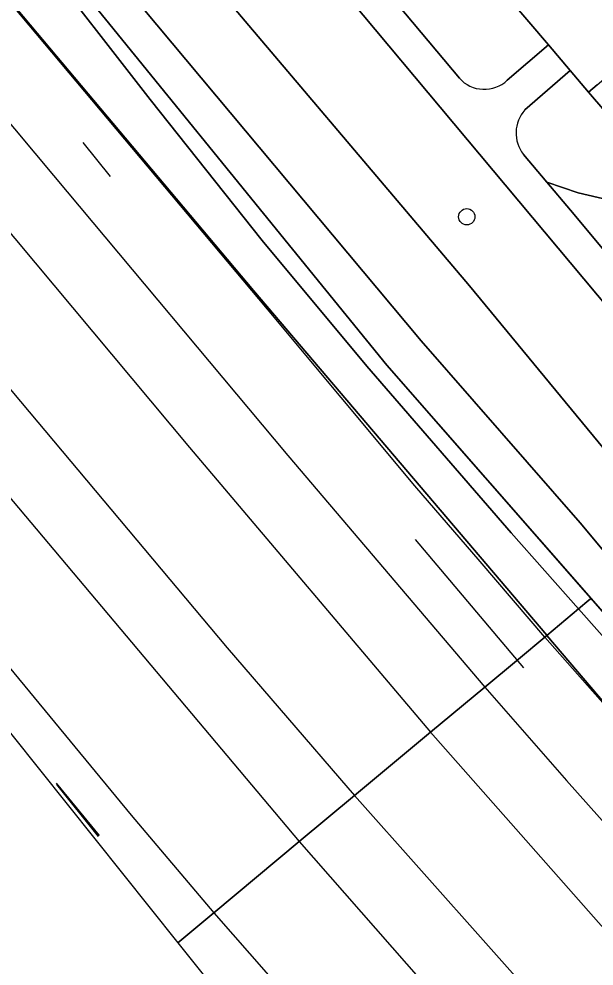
# Model space of a CAD drawing. Extents: x 160304 to 160955, y 383684 to 384161.
# Drawn here: x 160380 to 160414.4, y 383922.3 to 383979.1 of the extents above; entities that cross this region are included whole.
import ezdxf

# ---------------------------------------------------------------- set-up
doc = ezdxf.new("R2010")
doc.units = 0
for name, color, linetype in [('IMGEO_Boom', 7, 'Continuous'), ('IMGEO_Geluidsscherm', 7, 'Continuous'), ('IMGEO_Grasland_overig', 7, 'Continuous'), ('IMGEO_Greppel_droge_sloot', 7, 'Continuous'), ('IMGEO_Groenvoorziening', 7, 'Continuous'), ('IMGEO_Haag', 7, 'Continuous'), ('IMGEO_Hek', 7, 'Continuous'), ('IMGEO_Spoor', 7, 'Continuous'), ('IMGEO_Spoorbaan_halfverhard', 7, 'Continuous'), ('IMGEO_Struiken', 7, 'Continuous'), ('IMGEO_Voetpad_halfverhard', 7, 'Continuous'), ('IMGEO_Voetpad_open', 7, 'Continuous')]:
    doc.layers.add(name, color=color, linetype=linetype)

msp = doc.modelspace()

# ---------------------------------------------------------------- linework, layer by layer
at = {"layer": 'IMGEO_Boom'}
msp.add_circle((160406.802, 383967.223), 0.489, dxfattribs=at)
at = {"layer": 'IMGEO_Geluidsscherm'}
for points in [[(160337.283, 384030.458), (160359.047, 384004.381), (160361.118, 384001.945), (160367.22, 383994.594), (160379.095, 383980.475), (160394.831, 383961.695), (160403.665, 383951.091), (160407.582, 383946.563), (160411.468, 383942.027)], [(160532.965, 383835.794), (160524.208, 383842.242), (160516.48, 383848.218), (160504.342, 383854.008), (160502.065, 383855.121), (160500.987, 383855.648), (160499.54, 383856.355), (160497.873, 383856.993), (160493.866, 383860.313), (160489.763, 383863.615), (160481.88, 383870.53), (160475.118, 383876.626), (160468.512, 383882.748), (160457.11, 383893.602), (160445.741, 383904.876), (160435.689, 383915.177), (160424.587, 383927.186), (160411.48, 383942.031)]]:
    msp.add_lwpolyline(points, dxfattribs=at)
at = {"layer": 'IMGEO_Grasland_overig'}
msp.add_lwpolyline([(160373.947, 383992.091), (160387.835, 383974.261), (160394.541, 383965.796), (160400.807, 383958.262), (160409.451, 383948.285), (160413.502, 383943.721), (160414.124, 383944.24), (160414.246, 383944.353), (160402.015, 383958.333), (160398.359, 383962.83), (160383.147, 383981.543), (160377.767, 383988.161)], dxfattribs=at)
at = {"layer": 'IMGEO_Greppel_droge_sloot'}
for points in [[(160500, 383868.292), (160499.844, 383868.426), (160491.37, 383875.548), (160482.322, 383883.58), (160480.673, 383885.044), (160471.059, 383893.924), (160455.21, 383909.411), (160438.969, 383926.193), (160430.579, 383935.188), (160416.266, 383951.788), (160406.97, 383963.092), (160389.971, 383983.164), (160382.21, 383992.911), (160376.565, 384000), (160374.735, 384002.298), (160368.404, 384010.249), (160347.988, 384037.853)], [(160346.589, 384036.832), (160352.018, 384025.775), (160366.262, 384006.221), (160371.217, 384000), (160386.494, 383980.821), (160404.058, 383959.794), (160413.605, 383948.881), (160427.491, 383932.216), (160436.096, 383922.678), (160452.087, 383906.656), (160468.372, 383890.76), (160477.984, 383881.802), (160489.609, 383871.764), (160495.305, 383866.693)]]:
    msp.add_lwpolyline(points, dxfattribs=at)
at = {"layer": 'IMGEO_Groenvoorziening'}
for points in [[(160347.988, 384037.853), (160368.404, 384010.249), (160374.735, 384002.298), (160376.565, 384000), (160382.21, 383992.911), (160389.971, 383983.164), (160406.97, 383963.092), (160416.266, 383951.788), (160430.579, 383935.188), (160438.969, 383926.193), (160455.21, 383909.411), (160471.059, 383893.924), (160480.673, 383885.044), (160482.322, 383883.58), (160491.37, 383875.548), (160499.844, 383868.426), (160500, 383868.292)], [(160495.305, 383866.693), (160489.609, 383871.764), (160477.984, 383881.802), (160468.372, 383890.76), (160452.087, 383906.656), (160436.096, 383922.678), (160427.491, 383932.216), (160413.605, 383948.881), (160404.058, 383959.794), (160386.494, 383980.821), (160371.217, 384000), (160366.262, 384006.221), (160352.018, 384025.775), (160346.589, 384036.832)], [(160409.229, 383975.404), (160411.707, 383977.533), (160396.861, 383994.912), (160390.498, 384002.361), (160389.901, 384000), (160389.548, 383998.604)], [(160447.338, 383923.446), (160388.085, 383994.267), (160386.292, 383996.161), (160386.459, 383996.631), (160385.733, 383997.245), (160385.207, 383997.523), (160384.211, 383998.05), (160381.32, 383999.528), (160379.778, 384000.533)], [(160390.511, 383994.462), (160406.355, 383975.532)], [(160377.767, 383988.161), (160383.147, 383981.543), (160398.359, 383962.83), (160402.015, 383958.333), (160414.246, 383944.353), (160425.857, 383931.082), (160435.125, 383920.904), (160442.778, 383912.907), (160446.69, 383908.992), (160450.658, 383905.135), (160487.621, 383870.467), (160487.683, 383870.417), (160495.827, 383863.852), (160496.977, 383862.925), (160503.928, 383859.415), (160516.251, 383853.192), (160518.879, 383851.372), (160551.794, 383826.847)], [(160414.102, 383974.703), (160412.996, 383975.993), (160410.284, 383973.627)], [(160410.199, 383970.961), (160411.596, 383969.307), (160413.474, 383968.657), (160415.864, 383968.109), (160416.401, 383967.336), (160417.508, 383966.491), (160418.504, 383966.367), (160419.624, 383966.64), (160420.448, 383967.299), (160414.102, 383974.703)]]:
    msp.add_lwpolyline(points, dxfattribs=at)
msp.add_lwpolyline([(160421.881, 383962.521), (160423.464, 383963.781), (160421.499, 383966.073), (160420.448, 383967.299), (160419.624, 383966.64), (160418.504, 383966.367), (160417.508, 383966.491), (160416.401, 383967.336), (160415.864, 383968.109), (160413.474, 383968.657), (160411.596, 383969.307), (160413.016, 383967.625), (160429.058, 383948.387), (160430.026, 383951.894)], close=True, dxfattribs=at)
for centre, radius, start, end in [((160407.855, 383976.875), 2.013, 221.8536, 313.0462), ((160411.816, 383972.244), 2.064, 137.9204, 218.4273)]:
    msp.add_arc(centre, radius, start, end, dxfattribs=at)
at = {"layer": 'IMGEO_Haag'}
for points in [[(160409.229, 383975.404), (160411.707, 383977.533), (160396.861, 383994.912), (160390.498, 384002.361), (160389.901, 384000), (160389.548, 383998.604)], [(160390.511, 383994.462), (160406.355, 383975.532)], [(160410.199, 383970.961), (160411.596, 383969.307), (160413.474, 383968.657), (160415.864, 383968.109), (160416.401, 383967.336), (160417.508, 383966.491), (160418.504, 383966.367), (160419.624, 383966.64), (160420.448, 383967.299), (160414.102, 383974.703), (160412.996, 383975.993)], [(160412.996, 383975.993), (160410.284, 383973.627)]]:
    msp.add_lwpolyline(points, dxfattribs=at)
for centre, radius, start, end in [((160407.855, 383976.875), 2.013, 221.8536, 313.0462), ((160411.816, 383972.244), 2.064, 137.9204, 218.4273)]:
    msp.add_arc(centre, radius, start, end, dxfattribs=at)
at = {"layer": 'IMGEO_Hek'}
for points in [[(160496.977, 383862.925), (160487.621, 383870.467), (160450.658, 383905.135), (160446.69, 383908.992), (160442.778, 383912.907), (160435.125, 383920.904), (160425.857, 383931.082), (160402.015, 383958.333), (160377.767, 383988.161), (160365.932, 384005.469), (160340.965, 384039.679), (160336.678, 384040.252)], [(160385.448, 383969.642), (160383.805, 383971.679)], [(160410.229, 383940.193), (160403.725, 383947.881)], [(160382.19, 383933.27), (160384.769, 383930.135)], [(160384.73, 383930.077), (160382.226, 383933.187)]]:
    msp.add_lwpolyline(points, dxfattribs=at)
at = {"layer": 'IMGEO_Spoor'}
for points in [[(160328.515, 384033.851), (160343.699, 384015.574), (160382.041, 383969.697), (160396.087, 383952.913), (160407.879, 383939.037)], [(160325.26, 384031.135), (160340.515, 384012.973), (160355.3, 383995.136), (160390.189, 383953.399), (160404.629, 383936.33)], [(160314.709, 384022.335), (160315.484, 384021.283), (160328.896, 384003.48), (160347.5, 383979.455), (160358.034, 383966.289), (160368.663, 383953.2), (160386.692, 383931.354), (160391.638, 383925.508)], [(160355.792, 383985.091), (160392.437, 383941.395), (160399.674, 383933), (160400.081, 383932.541)], [(160352.408, 383982.505), (160396.756, 383929.772)], [(160407.879, 383939.037), (160412.772, 383933.434), (160421.355, 383923.822), (160432.367, 383911.949), (160440.171, 383903.844), (160448.479, 383895.515), (160457.946, 383886.32), (160465.476, 383879.257), (160473.403, 383872.052), (160481.865, 383864.548), (160491.76, 383856.1), (160500.557, 383848.849), (160509.771, 383841.474), (160518.437, 383834.798), (160526.266, 383829.08)], [(160404.629, 383936.33), (160416.357, 383923.045), (160425.901, 383912.637), (160434.699, 383903.418), (160444.2, 383893.87), (160457.082, 383881.382), (160470.277, 383869.213), (160483.767, 383857.381), (160492.923, 383849.682), (160502.211, 383842.13), (160511.616, 383834.74), (160521.142, 383827.506), (160530.795, 383820.427)], [(160400.081, 383932.541), (160412.113, 383918.993), (160419.319, 383911.061), (160429.232, 383900.418), (160435.963, 383893.441), (160442.81, 383886.578), (160450.966, 383878.708), (160459.436, 383870.916), (160467.982, 383863.204), (160476.618, 383855.61), (160485.369, 383848.153), (160494.245, 383840.83), (160503.234, 383833.653), (160512.33, 383826.622), (160526.191, 383816.341)], [(160396.756, 383929.772), (160406.897, 383918.205), (160415.974, 383908.259), (160425.574, 383898.107), (160434.648, 383888.848), (160443.066, 383880.511), (160452.251, 383871.764), (160462.902, 383861.998), (160473.401, 383852.688), (160484.821, 383843.031), (160496.61, 383833.411), (160505.998, 383826.088), (160515.565, 383818.969), (160525.175, 383811.932)], [(160391.638, 383925.508), (160403.617, 383911.859), (160411.496, 383903.265), (160419.802, 383894.417), (160426.94, 383887.086), (160437.065, 383877.006), (160446.493, 383868.018), (160457.155, 383858.158), (160469.99, 383846.816), (160482.881, 383835.972), (160493.543, 383827.355), (160502.419, 383820.414), (160513.399, 383812.071), (160524.916, 383803.706)]]:
    msp.add_lwpolyline(points, dxfattribs=at)
at = {"layer": 'IMGEO_Spoorbaan_halfverhard'}
for points in [[(160351.342, 383971.506), (160389.483, 383923.713), (160391.638, 383925.508), (160396.756, 383929.772), (160400.081, 383932.541), (160404.629, 383936.33), (160407.879, 383939.037), (160409.775, 383940.617), (160411.6, 383942.137), (160411.599, 383942.138), (160394.029, 383962.815), (160361.118, 384001.945)], [(160516.388, 383848.334), (160502.116, 383855.226), (160502.065, 383855.121), (160501.995, 383854.976), (160500.915, 383855.501), (160500.987, 383855.648), (160501.038, 383855.753), (160497.211, 383857.668), (160493.631, 383860.725), (160465.728, 383885.504), (160440.311, 383910.485), (160428.842, 383922.673), (160415.608, 383937.42), (160411.6, 383942.137), (160409.775, 383940.617), (160407.879, 383939.037), (160404.629, 383936.33), (160400.081, 383932.541), (160396.756, 383929.772), (160391.638, 383925.508), (160389.483, 383923.713), (160392.82, 383919.531), (160431.686, 383878.379), (160476.689, 383837.454)]]:
    msp.add_lwpolyline(points, dxfattribs=at)
at = {"layer": 'IMGEO_Struiken'}
for points in [[(160332.154, 384036.813), (160332.113, 384036.783), (160334.486, 384033.929), (160361.118, 384001.945), (160394.029, 383962.815), (160411.599, 383942.138), (160411.6, 383942.137), (160413.502, 383943.721), (160409.451, 383948.285), (160400.807, 383958.262), (160394.541, 383965.796), (160387.835, 383974.261), (160373.947, 383992.091), (160369.822, 383997.497), (160366.05, 384002.667), (160352.129, 384022.462), (160346.35, 384030.668), (160342.046, 384035.848), (160338.753, 384038.065), (160333.795, 384038.435), (160332.314, 384037.293), (160332.485, 384037.061)], [(160414.124, 383944.24), (160413.502, 383943.721), (160428.304, 383927.045), (160437.839, 383916.523), (160443.355, 383910.73), (160449.72, 383904.367), (160466.592, 383888.153), (160476.262, 383878.59), (160480.959, 383874.244), (160484.963, 383870.927), (160488.688, 383868.23), (160489.521, 383867.719), (160495.827, 383863.852), (160487.683, 383870.417), (160487.621, 383870.467), (160450.658, 383905.135), (160446.69, 383908.992), (160442.778, 383912.907), (160435.125, 383920.904), (160425.857, 383931.082), (160414.246, 383944.353)]]:
    msp.add_lwpolyline(points, close=True, dxfattribs=at)
msp.add_lwpolyline([(160437.839, 383916.523), (160428.304, 383927.045), (160413.502, 383943.721), (160411.6, 383942.137), (160415.608, 383937.42), (160428.842, 383922.673), (160440.311, 383910.485)], dxfattribs=at)
at = {"layer": 'IMGEO_Voetpad_halfverhard'}
for points in [[(160389.638, 384009.779), (160386.36, 384006.845), (160386.496, 384006.68), (160386.874, 384006.16), (160387.203, 384005.608), (160387.483, 384005.029), (160387.709, 384004.428), (160387.881, 384003.808), (160387.997, 384003.176), (160388.056, 384002.536), (160388.057, 384001.893), (160388.001, 384001.253), (160387.888, 384000.62), (160387.719, 384000), (160387.266, 383998.907), (160386.679, 383997.251), (160386.459, 383996.631), (160386.292, 383996.161), (160388.085, 383994.267), (160447.338, 383923.446)], [(160406.355, 383975.532), (160390.511, 383994.462)], [(160410.284, 383973.627), (160412.996, 383975.993), (160411.707, 383977.533), (160409.229, 383975.404)], [(160414.61, 383975.139), (160414.102, 383974.703), (160420.448, 383967.299), (160421.499, 383966.073), (160423.464, 383963.781), (160428.449, 383957.965), (160431.913, 383960.912)], [(160450.638, 383922.824), (160448.827, 383924.724), (160429.058, 383948.387), (160413.016, 383967.625), (160411.596, 383969.307), (160410.199, 383970.961)]]:
    msp.add_lwpolyline(points, dxfattribs=at)
for centre, radius, start, end in [((160407.855, 383976.875), 2.013, 221.8536, 313.0462), ((160411.816, 383972.244), 2.064, 137.9204, 218.4273)]:
    msp.add_arc(centre, radius, start, end, dxfattribs=at)
at = {"layer": 'IMGEO_Voetpad_open'}
msp.add_lwpolyline([(160400.235, 383997.872), (160396.861, 383994.912), (160411.707, 383977.533), (160412.996, 383975.993), (160414.102, 383974.703), (160414.61, 383975.139), (160417.19, 383977.308)], dxfattribs=at)

doc.saveas('drawing.dxf')
